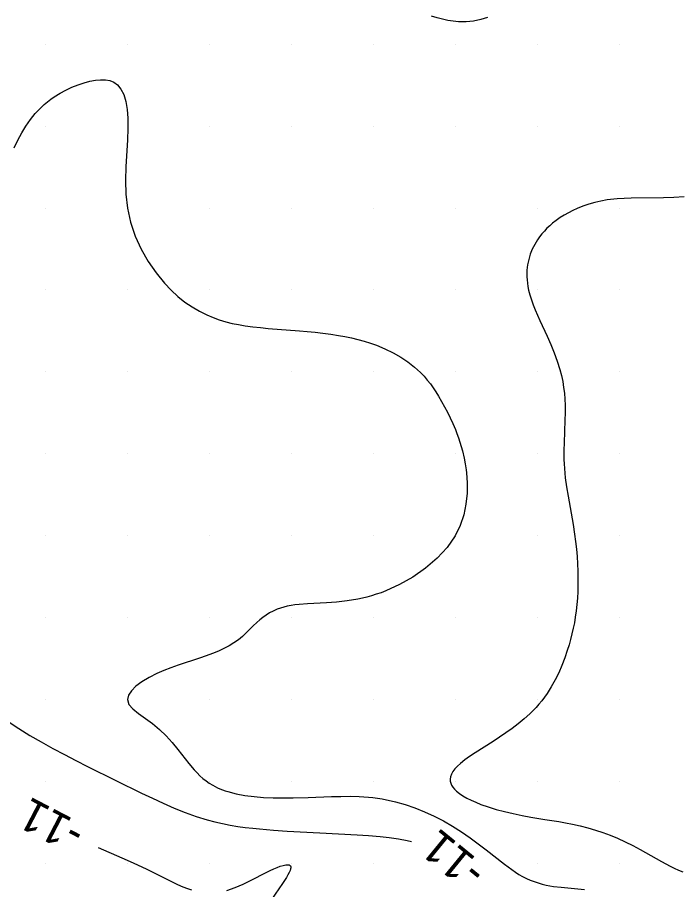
# Model space of a CAD drawing. Extents: x 2602990 to 2605851, y 618069 to 619180.
# Drawn here: x 2604233.3 to 2604273.8, y 618568.4 to 618621.6 of the extents above; entities that cross this region are included whole.
import ezdxf

# ---------------------------------------------------------------- set-up
doc = ezdxf.new("R2010")
doc.units = 0
for name, color, linetype in [('Default', 7, 'Continuous'), ('DTM Contours Minor', 7, 'Continuous'), ('DTM Contours Minor Text', 7, 'Continuous'), ('Exist DTM Breakline', 7, 'Continuous'), ('Exist DTM Scan Elevation Point', 7, 'Continuous')]:
    doc.layers.add(name, color=color, linetype=linetype)

# ---------------------------------------------------------------- blocks, each defined once
blk = doc.blocks.new('POINT_DISPLAY')
at = {"layer": 'Default'}
blk.add_line((0, 0), (0, 0), dxfattribs=at)

msp = doc.modelspace()

# ---------------------------------------------------------------- linework, layer by layer
at = {"layer": 'DTM Contours Minor'}
for points in [[(2604261.979, 618621.636), (2604261.566, 618621.502), (2604261.128, 618621.414), (2604260.67, 618621.373), (2604260.198, 618621.377), (2604259.874, 618621.405), (2604259.548, 618621.453), (2604259.22, 618621.521), (2604258.891, 618621.606), (2604258.563, 618621.709)], [(2604233.083, 618613.682), (2604233.307, 618614.14), (2604233.547, 618614.583), (2604233.673, 618614.796), (2604233.802, 618615.003), (2604233.937, 618615.204), (2604234.077, 618615.399), (2604234.222, 618615.587), (2604234.374, 618615.768), (2604234.549, 618615.96), (2604234.731, 618616.144), (2604234.922, 618616.319), (2604235.12, 618616.486), (2604235.326, 618616.644), (2604235.539, 618616.793), (2604235.887, 618617.01), (2604236.247, 618617.204), (2604236.615, 618617.375), (2604236.985, 618617.522), (2604237.352, 618617.643), (2604237.71, 618617.738), (2604238.042, 618617.801), (2604238.358, 618617.833), (2604238.654, 618617.828), (2604238.927, 618617.779), (2604239.172, 618617.681), (2604239.388, 618617.528), (2604239.603, 618617.266), (2604239.772, 618616.923), (2604239.897, 618616.506), (2604239.981, 618616.022), (2604240.026, 618615.478), (2604240.035, 618614.882), (2604240.006, 618614.142), (2604239.908, 618612.534), (2604239.883, 618611.693), (2604239.907, 618610.844), (2604240, 618610), (2604240.193, 618609.131), (2604240.477, 618608.291), (2604240.839, 618607.49), (2604241.266, 618606.737), (2604241.747, 618606.039), (2604242.267, 618605.407), (2604242.669, 618604.988), (2604243.084, 618604.608), (2604243.51, 618604.267), (2604243.947, 618603.966), (2604244.391, 618603.702), (2604244.843, 618603.476), (2604245.223, 618603.315), (2604245.607, 618603.178), (2604245.995, 618603.063), (2604246.386, 618602.965), (2604246.779, 618602.884), (2604247.177, 618602.817), (2604247.643, 618602.753), (2604248.113, 618602.702), (2604248.586, 618602.659), (2604250.495, 618602.517), (2604250.976, 618602.474), (2604251.455, 618602.424), (2604251.932, 618602.368), (2604252.406, 618602.303), (2604252.876, 618602.228), (2604253.276, 618602.154), (2604253.672, 618602.072), (2604254.063, 618601.979), (2604254.449, 618601.874), (2604254.829, 618601.756), (2604255.203, 618601.624), (2604255.714, 618601.412), (2604256.207, 618601.172), (2604256.676, 618600.905), (2604257.116, 618600.614), (2604257.522, 618600.298), (2604257.89, 618599.962), (2604258.103, 618599.738), (2604258.3, 618599.506), (2604258.484, 618599.268), (2604258.657, 618599.024), (2604258.822, 618598.775), (2604258.981, 618598.521), (2604259.172, 618598.199), (2604259.357, 618597.871), (2604259.534, 618597.536), (2604259.703, 618597.194), (2604259.862, 618596.845), (2604260.012, 618596.489), (2604260.109, 618596.238), (2604260.201, 618595.982), (2604260.287, 618595.722), (2604260.367, 618595.455), (2604260.441, 618595.182), (2604260.544, 618594.733), (2604260.609, 618594.386), (2604260.662, 618594.027), (2604260.684, 618593.843), (2604260.728, 618593.229), (2604260.724, 618592.59), (2604260.66, 618591.938), (2604260.526, 618591.282), (2604260.31, 618590.632), (2604260, 618590), (2604259.507, 618589.289), (2604258.894, 618588.626), (2604258.187, 618588.02), (2604257.412, 618587.48), (2604256.596, 618587.015), (2604255.762, 618586.636), (2604255.474, 618586.526), (2604255.187, 618586.426), (2604254.902, 618586.338), (2604254.618, 618586.259), (2604254.336, 618586.19), (2604254.056, 618586.131), (2604253.399, 618586.024), (2604252.76, 618585.954), (2604252.141, 618585.909), (2604250.991, 618585.847), (2604250.471, 618585.805), (2604250.222, 618585.775), (2604249.984, 618585.738), (2604249.757, 618585.694), (2604249.54, 618585.642), (2604249.333, 618585.58), (2604249.136, 618585.51), (2604248.901, 618585.407), (2604248.679, 618585.289), (2604248.469, 618585.158), (2604248.268, 618585.015), (2604248.076, 618584.861), (2604247.89, 618584.698), (2604247.675, 618584.494), (2604247.243, 618584.072), (2604247.014, 618583.861), (2604246.769, 618583.658), (2604246.503, 618583.465), (2604246.21, 618583.286), (2604245.891, 618583.121), (2604245.548, 618582.965), (2604245.182, 618582.817), (2604244.795, 618582.675), (2604244.389, 618582.534), (2604243.089, 618582.1), (2604242.648, 618581.942), (2604242.214, 618581.772), (2604241.793, 618581.587), (2604241.318, 618581.347), (2604240.888, 618581.088), (2604240.522, 618580.818), (2604240.24, 618580.542), (2604240.059, 618580.267), (2604240, 618580), (2604240.092, 618579.711), (2604240.328, 618579.43), (2604240.669, 618579.146), (2604241.522, 618578.533), (2604241.96, 618578.183), (2604242.364, 618577.794), (2604242.736, 618577.377), (2604243.083, 618576.945), (2604243.744, 618576.097), (2604244.076, 618575.707), (2604244.25, 618575.523), (2604244.428, 618575.351), (2604244.611, 618575.189), (2604244.801, 618575.04), (2604244.998, 618574.902), (2604245.202, 618574.776), (2604245.346, 618574.697), (2604245.493, 618574.624), (2604245.645, 618574.556), (2604245.802, 618574.493), (2604245.963, 618574.435), (2604246.129, 618574.381), (2604246.63, 618574.251), (2604247.166, 618574.151), (2604247.728, 618574.08), (2604248.309, 618574.033), (2604248.903, 618574.006), (2604249.502, 618573.997), (2604250.109, 618574.001), (2604251.02, 618574.026), (2604252.454, 618574.082), (2604253.02, 618574.096), (2604253.585, 618574.098), (2604254.148, 618574.082), (2604254.709, 618574.045), (2604254.985, 618574.016), (2604255.261, 618573.981), (2604255.537, 618573.938), (2604255.812, 618573.888), (2604256.088, 618573.83), (2604256.364, 618573.763), (2604256.954, 618573.596), (2604257.545, 618573.393), (2604258.133, 618573.157), (2604258.714, 618572.891), (2604259.284, 618572.597), (2604259.841, 618572.277), (2604260.383, 618571.933), (2604260.905, 618571.573), (2604261.407, 618571.206), (2604261.888, 618570.84), (2604263.01, 618569.959), (2604263.235, 618569.787), (2604263.456, 618569.625), (2604263.675, 618569.472), (2604263.894, 618569.332), (2604264.115, 618569.203), (2604264.343, 618569.086), (2604264.575, 618568.982), (2604264.812, 618568.89), (2604265.055, 618568.81), (2604265.305, 618568.74), (2604265.562, 618568.681), (2604266.006, 618568.603), (2604266.466, 618568.544), (2604267.9, 618568.402)], [(2604273.976, 618610.683), (2604273.339, 618610.645), (2604272.719, 618610.626), (2604270.745, 618610.61), (2604270.309, 618610.594), (2604269.884, 618610.565), (2604269.676, 618610.545), (2604269.281, 618610.493), (2604268.894, 618610.423), (2604268.517, 618610.336), (2604268.15, 618610.233), (2604267.793, 618610.113), (2604267.447, 618609.976), (2604267.173, 618609.851), (2604266.908, 618609.716), (2604266.652, 618609.571), (2604266.405, 618609.415), (2604266.169, 618609.249), (2604265.944, 618609.073), (2604265.768, 618608.922), (2604265.601, 618608.764), (2604265.443, 618608.6), (2604265.294, 618608.429), (2604265.154, 618608.251), (2604265.024, 618608.066), (2604264.853, 618607.783), (2604264.706, 618607.487), (2604264.584, 618607.179), (2604264.488, 618606.863), (2604264.42, 618606.539), (2604264.382, 618606.209), (2604264.373, 618606.011), (2604264.375, 618605.812), (2604264.387, 618605.611), (2604264.409, 618605.409), (2604264.441, 618605.205), (2604264.483, 618604.999), (2604264.559, 618604.702), (2604264.653, 618604.4), (2604264.761, 618604.094), (2604264.883, 618603.783), (2604265.016, 618603.467), (2604265.158, 618603.146), (2604265.605, 618602.174), (2604265.828, 618601.676), (2604266.04, 618601.171), (2604266.231, 618600.661), (2604266.393, 618600.15), (2604266.486, 618599.786), (2604266.561, 618599.423), (2604266.619, 618599.059), (2604266.662, 618598.694), (2604266.69, 618598.329), (2604266.705, 618597.963), (2604266.707, 618597.507), (2604266.697, 618597.051), (2604266.641, 618595.677), (2604266.631, 618595.217), (2604266.631, 618594.94), (2604266.637, 618594.663), (2604266.647, 618594.385), (2604266.664, 618594.105), (2604266.687, 618593.823), (2604266.716, 618593.539), (2604266.791, 618592.978), (2604266.885, 618592.41), (2604267.199, 618590.679), (2604267.291, 618590.103), (2604267.351, 618589.642), (2604267.4, 618589.184), (2604267.438, 618588.73), (2604267.465, 618588.279), (2604267.481, 618587.833), (2604267.488, 618587.391), (2604267.486, 618586.989), (2604267.475, 618586.591), (2604267.455, 618586.196), (2604267.425, 618585.806), (2604267.384, 618585.418), (2604267.331, 618585.033), (2604267.273, 618584.691), (2604267.206, 618584.35), (2604267.128, 618584.011), (2604267.042, 618583.673), (2604266.946, 618583.336), (2604266.842, 618583), (2604266.685, 618582.542), (2604266.51, 618582.088), (2604266.317, 618581.64), (2604266.103, 618581.203), (2604265.867, 618580.779), (2604265.608, 618580.371), (2604265.451, 618580.15), (2604265.286, 618579.935), (2604265.113, 618579.725), (2604264.932, 618579.521), (2604264.743, 618579.322), (2604264.546, 618579.128), (2604264.204, 618578.819), (2604263.844, 618578.523), (2604263.471, 618578.238), (2604263.088, 618577.964), (2604262.699, 618577.701), (2604262.308, 618577.447), (2604261.212, 618576.754), (2604260.882, 618576.535), (2604260.581, 618576.319), (2604260.315, 618576.107), (2604260.135, 618575.941), (2604259.983, 618575.777), (2604259.86, 618575.614), (2604259.769, 618575.454), (2604259.71, 618575.296), (2604259.687, 618575.141), (2604259.695, 618575.016), (2604259.726, 618574.893), (2604259.782, 618574.771), (2604259.859, 618574.652), (2604259.958, 618574.534), (2604260.078, 618574.418), (2604260.259, 618574.273), (2604260.469, 618574.131), (2604260.707, 618573.993), (2604260.971, 618573.859), (2604261.258, 618573.73), (2604261.566, 618573.607), (2604262.021, 618573.448), (2604262.506, 618573.3), (2604263.015, 618573.165), (2604263.541, 618573.041), (2604264.079, 618572.929), (2604264.623, 618572.828), (2604265.474, 618572.688), (2604266.32, 618572.553), (2604266.739, 618572.48), (2604267.155, 618572.399), (2604267.629, 618572.293), (2604268.097, 618572.173), (2604268.559, 618572.039), (2604269.014, 618571.889), (2604269.461, 618571.723), (2604269.9, 618571.542), (2604270.374, 618571.323), (2604270.837, 618571.09), (2604271.29, 618570.848), (2604272.586, 618570.124), (2604273.111, 618569.844), (2604273.37, 618569.715), (2604273.63, 618569.595), (2604273.891, 618569.484)], [(2604232.722, 618578.656), (2604233.367, 618578.23), (2604234.043, 618577.817), (2604234.739, 618577.416), (2604235.444, 618577.025), (2604236.152, 618576.645), (2604236.859, 618576.277), (2604237.558, 618575.92), (2604239.284, 618575.06), (2604240.866, 618574.287), (2604241.521, 618573.976), (2604242.183, 618573.671), (2604242.851, 618573.38), (2604243.522, 618573.109), (2604244.193, 618572.866), (2604244.861, 618572.658), (2604245.331, 618572.534), (2604245.799, 618572.429), (2604246.264, 618572.339), (2604246.728, 618572.264), (2604247.189, 618572.201), (2604247.648, 618572.147), (2604248.068, 618572.105), (2604248.907, 618572.035), (2604249.747, 618571.979), (2604251.734, 618571.872), (2604254.011, 618571.756), (2604254.715, 618571.71), (2604255.418, 618571.649), (2604255.98, 618571.585), (2604256.536, 618571.505), (2604257.078, 618571.406), (2604257.327, 618571.349)], [(2604238.209, 618570.971), (2604239.665, 618570.344), (2604240.347, 618570.04), (2604241.18, 618569.651), (2604241.717, 618569.386), (2604242.656, 618568.91), (2604242.968, 618568.76), (2604243.281, 618568.622), (2604243.596, 618568.496), (2604243.914, 618568.389)], [(2604246.069, 618568.354), (2604246.572, 618568.529), (2604247.072, 618568.744), (2604247.561, 618568.982), (2604248.472, 618569.449), (2604248.71, 618569.565), (2604248.934, 618569.667), (2604249.141, 618569.755), (2604249.33, 618569.826), (2604249.497, 618569.879), (2604249.676, 618569.917), (2604249.768, 618569.923), (2604249.82, 618569.92), (2604249.876, 618569.906), (2604249.918, 618569.881), (2604249.949, 618569.846), (2604249.966, 618569.799), (2604249.969, 618569.742), (2604249.959, 618569.674), (2604249.927, 618569.568), (2604249.872, 618569.443), (2604249.797, 618569.301), (2604249.703, 618569.142), (2604249.465, 618568.775), (2604248.794, 618567.794)]]:
    msp.add_lwpolyline(points, dxfattribs=at)
at = {"layer": 'Exist DTM Breakline'}
msp.add_spline([(2604056.195, 618608.101), (2604070.612, 618564.846), (2604060.948, 618498.617), (2604052.223, 618447.183), (2604051.568, 618445.166), (2604051.779, 618438.355), (2604056.316, 618420.051), (2604056.045, 618414.227), (2604060.112, 618404.174), (2604065.814, 618393.977), (2604079.591, 618374.932), (2604102.645, 618354.376), (2604129.573, 618330.438), (2604185.644, 618288.739), (2604229.181, 618260.22), (2604259.941, 618240.43), (2604275.412, 618231.212), (2604276.014, 618212.47)], degree=3, dxfattribs=at)

# ---------------------------------------------------------------- block references
at = {"layer": 'Exist DTM Scan Elevation Point', "xscale": 1.3123333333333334, "yscale": 1.3123333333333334}
for p in [(2604235, 618620), (2604240, 618620), (2604245, 618620), (2604250, 618620), (2604255, 618620), (2604260, 618620), (2604265, 618620), (2604270, 618620), (2604235, 618615), (2604240, 618615), (2604245, 618615), (2604250, 618615), (2604255, 618615), (2604260, 618615), (2604265, 618615), (2604270, 618615), (2604235, 618610), (2604240, 618610), (2604245, 618610), (2604250, 618610), (2604255, 618610), (2604260, 618610), (2604265, 618610), (2604270, 618610), (2604235, 618605), (2604240, 618605), (2604245, 618605), (2604250, 618605), (2604255, 618605), (2604260, 618605), (2604265, 618605), (2604270, 618605), (2604235, 618600), (2604240, 618600), (2604245, 618600), (2604250, 618600), (2604255, 618600), (2604260, 618600), (2604265, 618600), (2604270, 618600), (2604235, 618595), (2604240, 618595), (2604245, 618595), (2604250, 618595), (2604255, 618595), (2604260, 618595), (2604265, 618595), (2604270, 618595), (2604235, 618590), (2604240, 618590), (2604245, 618590), (2604250, 618590), (2604255, 618590), (2604260, 618590), (2604265, 618590), (2604270, 618590), (2604235, 618585), (2604240, 618585), (2604245, 618585), (2604250, 618585), (2604255, 618585), (2604260, 618585), (2604265, 618585), (2604270, 618585), (2604235, 618580), (2604240, 618580), (2604245, 618580), (2604250, 618580), (2604255, 618580), (2604260, 618580), (2604265, 618580), (2604270, 618580), (2604235, 618575), (2604240, 618575), (2604245, 618575), (2604250, 618575), (2604255, 618575), (2604260, 618575), (2604265, 618575), (2604270, 618575), (2604235, 618570), (2604240, 618570), (2604245, 618570), (2604250, 618570), (2604255, 618570), (2604260, 618570), (2604265, 618570), (2604270, 618570)]:
    msp.add_blockref('POINT_DISPLAY', p, dxfattribs=at)

# ---------------------------------------------------------------- texts
at = {"layer": 'DTM Contours Minor Text'}
for rotation, p in [(152.5402, (2604237.525, 618572.293)), (140.7089, (2604262.018, 618569.734))]:
    msp.add_text('-11', height=2, rotation=rotation, dxfattribs=at).set_placement(p)

doc.saveas('drawing.dxf')
